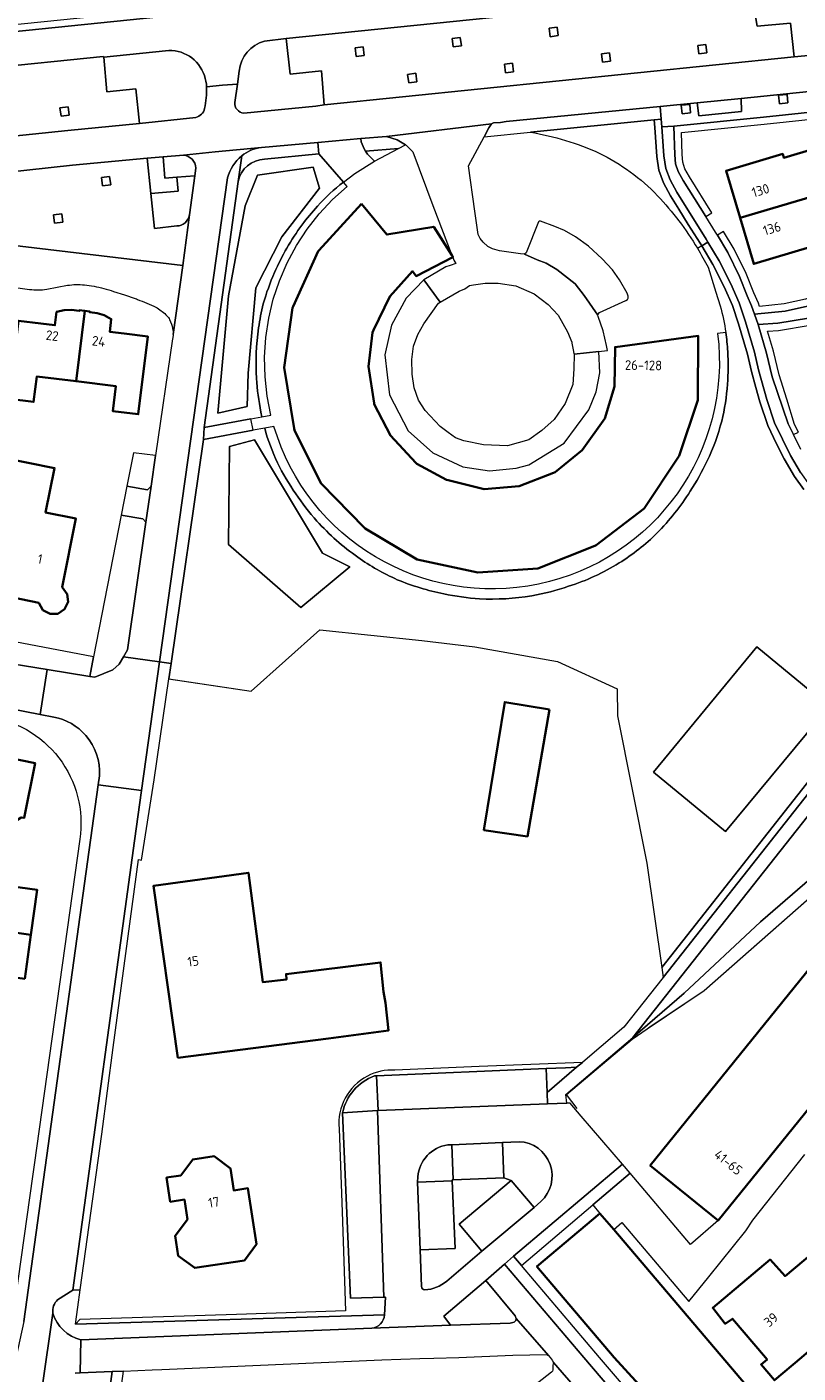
# Model space of a CAD drawing. Extents: x 150256 to 156914, y 461459 to 469481.
# Tile 493 of 656: x 154733 to 154840, y 466998 to 467185. Entities that reach past the tile are written whole.
import ezdxf
from ezdxf.enums import TextEntityAlignment as Align

# ---------------------------------------------------------------- set-up
doc = ezdxf.new("R2010")
doc.units = 0
doc.header["$LTSCALE"] = 0.75
for name, color, linetype, lineweight in [('B-RO-GR-BEPLANTING_CULTUUR_BODEMBEDEKKER-GV', 251, 'CONTINUOUS', 18), ('B-RO-GR-BEPLANTING_CULTUUR_BOSPLANTSOEN-GV', 251, 'CONTINUOUS', 18), ('B-RO-GR-BEPLANTING_CULTUUR_HEESTERS-GV', 251, 'CONTINUOUS', 18), ('B-RO-GR-GROENVOORZIENING-GV', 251, 'CONTINUOUS', 18), ('B-RO-GR-HAAG-GV', 251, 'CONTINUOUS', 13), ('B-RO-IE-TERREINAFSCHEIDING_KUNSTMATIG_HEKWERK-G', 251, 'IE-TERREINAFSCHEIDING-KUNSTMATIG', 18), ('B-RO-OG-BEBOUWING-GV', 6, 'CONTINUOUS', 35), ('B-RO-OG-BEBOUWING-T18', 1, 'CONTINUOUS', 18), ('B-RO-OG-TERREIN_CULTUURSCHEIDING-GV', 251, 'CONTINUOUS', 18), ('B-RO-VH-VERHARDING_BETONSTRAATSTEEN-GV', 251, 'CONTINUOUS', 18), ('B-RO-VH-VERHARDING_SIERBESTRATING-GV', 251, 'CONTINUOUS', 18), ('B-RO-VH-VERHARDING_TEGEL-GV', 251, 'CONTINUOUS', 18)]:
    doc.layers.add(name, color=color, linetype=linetype, lineweight=lineweight)
doc.styles.add('NLCS-ISO-M200-T18', font='NLCS-ISO.ttf', dxfattribs={"height": 360})
doc.linetypes.add('IE-TERREINAFSCHEIDING-KUNSTMATIG', pattern='A,4,[82,NLCS.SHX,S=0.75,R=90,X=0,Y=0],4,-2', length=10)

msp = doc.modelspace()

# ---------------------------------------------------------------- linework, layer by layer
at = {"layer": 'B-RO-GR-BEPLANTING_CULTUUR_BODEMBEDEKKER-GV'}
msp.add_lwpolyline([(154746.837, 467121.447), (154749.708, 467120.922), (154750.228, 467121.426), (154750.846, 467125.7), (154747.738, 467126.068)], close=True, dxfattribs=at)
at = {"layer": 'B-RO-GR-BEPLANTING_CULTUUR_BOSPLANTSOEN-GV'}
msp.add_lwpolyline([(154735.298, 466961.444), (154735.312, 466961.519), (154735.71, 466962.97), (154736.489, 466964.316), (154737.695, 466965.47), (154739.13, 466966.283), (154739.985, 466966.883), (154740.574, 466967.419), (154740.9, 466968.417), (154744.778, 466998.023), (154740.332, 466997.828), (154739.653, 466997.798)], dxfattribs=at)
at = {"layer": 'B-RO-GR-BEPLANTING_CULTUUR_HEESTERS-GV'}
for points in [[(154776.884, 467034.095), (154781.736, 467034.409), (154781.856, 467034.417), (154781.599, 467039.243), (154781.313, 467039.231)], [(154792.155, 467024.596), (154792.548, 467015.171), (154787.697, 467015.008), (154787.888, 467009.87)], [(154791.41, 467010.633), (154796.286, 467014.79), (154793.124, 467018.576), (154800.361, 467024.664), (154799.355, 467025.046), (154792.305, 467024.76), (154792.148, 467024.754), (154792.155, 467024.596)]]:
    msp.add_lwpolyline(points, dxfattribs=at)
for points in [[(154781.313, 467039.231, 0.2547897), (154776.884, 467034.095)], [(154787.888, 467009.87, 0.4130373), (154788.338, 467009.4)], [(154788.338, 467009.4, 0.1599352), (154791.41, 467010.633)]]:
    msp.add_lwpolyline(points, format="xyb", dxfattribs=at)
at = {"layer": 'B-RO-GR-GROENVOORZIENING-GV'}
for points in [[(154792.156, 467183.836), (154792.299, 467182.653), (154793.434, 467182.797), (154793.285, 467183.978)], [(154805.637, 467185.254), (154805.78, 467184.071), (154806.916, 467184.214), (154806.767, 467185.396)], [(154778.621, 467182.501), (154778.765, 467181.318), (154779.9, 467181.461), (154779.751, 467182.643)], [(154826.359, 467182.845), (154826.502, 467181.662), (154827.638, 467181.806), (154827.489, 467182.987)], [(154799.423, 467180.231), (154799.567, 467179.049), (154800.702, 467179.192), (154800.553, 467180.374)], [(154812.94, 467181.681), (154813.083, 467180.498), (154814.219, 467180.642), (154814.07, 467181.823)], [(154785.948, 467178.823), (154786.091, 467177.641), (154787.227, 467177.784), (154787.078, 467178.966)], [(154855.443, 467174.859), (154855.19, 467174.919), (154854.314, 467174.871), (154835.493, 467172.854), (154823.043, 467171.602), (154823.165, 467167.596), (154823.276, 467166.371), (154823.642, 467165.258), (154824.34, 467164.018), (154827.474, 467159.004), (154828.322, 467159.534), (154825.2, 467164.529), (154824.561, 467165.663), (154824.262, 467166.575), (154824.164, 467167.656), (154824.071, 467170.7), (154835.596, 467171.859), (154854.395, 467173.874), (154855.099, 467173.913), (154861.111, 467166.99), (154861.866, 467167.646), (154855.643, 467174.811)], [(154824.062, 467174.527), (154824.173, 467173.332), (154825.368, 467173.443), (154825.257, 467174.638)], [(154837.613, 467175.922), (154837.724, 467174.727), (154838.919, 467174.838), (154838.808, 467176.033)], [(154737.523, 467174.164), (154737.666, 467172.981), (154738.802, 467173.125), (154738.653, 467174.306)], [(154743.305, 467164.457), (154743.449, 467163.275), (154744.584, 467163.418), (154744.435, 467164.599)], [(154736.632, 467159.261), (154736.776, 467158.078), (154737.911, 467158.222), (154737.762, 467159.403)], [(154834.248, 467145.394), (154838.538, 467145.832), (154841.637, 467146.516), (154843.8, 467147.202), (154844.315, 467147.606), (154844.608, 467147.836), (154844.059, 467148.676), (154843.325, 467148.1), (154841.378, 467147.483), (154838.379, 467146.821), (154834.943, 467146.47), (154834.796, 467146.91), (154834.182, 467148.352), (154833.097, 467151.056), (154831.436, 467154.456), (154829.942, 467156.929), (154829.086, 467156.412), (154830.557, 467153.977), (154832.183, 467150.65), (154833.262, 467147.961), (154833.86, 467146.555)], [(154845.296, 467146.227), (154843.827, 467145.523), (154841.796, 467144.858), (154837.499, 467144.133), (154834.774, 467143.966), (154835.95, 467139.98), (154836.725, 467136.676), (154838.971, 467130.096), (154839.703, 467128.614), (154840.379, 467128.948), (154839.819, 467130.039), (154838.742, 467133.529), (154837.687, 467136.952), (154836.917, 467140.236), (154836.088, 467143.045), (154837.613, 467143.138), (154842.036, 467143.884), (154844.2, 467144.593), (154844.969, 467144.962), (154846.815, 467142.044), (154847.757, 467142.64), (154847.018, 467143.809)], [(154864.785, 467084.172), (154869.735, 467078.313), (154870.845, 467079.7), (154867.282, 467083.936), (154866.684, 467084.514), (154866.233, 467084.804), (154865.539, 467085.087), (154864.805, 467085.215), (154864.016, 467085.177), (154863.405, 467085.019), (154862.762, 467084.712), (154862.182, 467084.269), (154856.711, 467079.419), (154835.092, 467060.72), (154824.449, 467050.771), (154817.328, 467044.567), (154817.957, 467044.883), (154819.316, 467045.796), (154819.691, 467046.048), (154827.254, 467051.132), (154842.663, 467064.697), (154852.295, 467073.177), (154859.287, 467079.332)], [(154809.484, 467040.426), (154807.921, 467040.36), (154805.224, 467040.245), (154805.361, 467036.925)]]:
    msp.add_lwpolyline(points, close=True, dxfattribs=at)
for points in [[(154765.516, 467131.759), (154765.653, 467131.074), (154766.907, 467131.302), (154766.378, 467133.975), (154766.081, 467136.684), (154766.018, 467139.409), (154766.189, 467142.129), (154766.593, 467144.824), (154767.227, 467147.474), (154768.087, 467150.06), (154769.165, 467152.563), (154770.455, 467154.963), (154771.947, 467157.244), (154773.629, 467159.388), (154775.488, 467161.38), (154777.513, 467163.205), (154776.992, 467163.804)], [(154830.259, 467142.863), (154829.128, 467142.712)], [(154767.324, 467129.758), (154766.033, 467129.516)], [(154781.313, 467039.231), (154781.599, 467039.243), (154805.224, 467040.245), (154807.921, 467040.36), (154809.484, 467040.426), (154810.294, 467041.114), (154795.899, 467040.523), (154784.184, 467040.037)], [(154739.662, 467004.644), (154782.717, 467005.925), (154782.865, 467008.41), (154782.625, 467008.403), (154778.008, 467008.275), (154776.884, 467034.095)], [(154776.396, 467031.877), (154776.818, 467020.305), (154777.298, 467006.495), (154762.117, 467005.996), (154740.305, 467005.274), (154739.662, 467004.644)]]:
    msp.add_lwpolyline(points, dxfattribs=at)
for points in [[(154776.992, 467163.804, 0.0397762), (154773.384, 467160.449)], [(154773.384, 467160.449, 0.0277956), (154771.225, 467157.823)], [(154771.225, 467157.823, 0.0559362), (154767.404, 467151.198)], [(154767.404, 467151.198, 0.0340823), (154765.837, 467146.82)], [(154765.837, 467146.82, 0.0249759), (154765.186, 467143.491)], [(154765.186, 467143.491, 0.0515725), (154764.899, 467136.453)], [(154829.128, 467142.712, -0.9209749), (154767.324, 467129.758)], [(154830.535, 467140.186, 0.0216287), (154830.259, 467142.863)], [(154830.485, 467135.631, 0.0360025), (154830.535, 467140.186)], [(154764.899, 467136.453, 0.034741), (154765.516, 467131.759)], [(154829.691, 467130.482, 0.0469901), (154830.485, 467135.631)], [(154766.033, 467129.516, 0.0449955), (154767.833, 467124.671)], [(154827.662, 467124.951, 0.0529458), (154829.691, 467130.482)], [(154767.833, 467124.671, 0.043627), (154770.366, 467120.378)], [(154825.311, 467120.706, 0.0327462), (154827.662, 467124.951)], [(154770.366, 467120.378, 0.0364716), (154773.321, 467116.562)], [(154820.678, 467114.864, 0.0501237), (154825.311, 467120.706)], [(154773.321, 467116.562, 0.0570403), (154779.017, 467111.511)], [(154815.418, 467110.723, 0.0541483), (154820.678, 467114.864)], [(154779.017, 467111.511, 0.0474373), (154784.499, 467108.393)], [(154808.37, 467107.47, 0.0631714), (154815.418, 467110.723)], [(154784.499, 467108.393, 0.0473398), (154790.983, 467106.404)], [(154803.227, 467106.156, 0.0408017), (154808.37, 467107.47)], [(154790.983, 467106.404, 0.0351617), (154795.958, 467105.735)], [(154795.958, 467105.735, 0.0559867), (154803.227, 467106.156)], [(154784.184, 467040.037, 0.1338078), (154780.343, 467039.191)], [(154780.343, 467039.191, 0.3044959), (154776.396, 467031.877)], [(154776.884, 467034.095, -0.2547897), (154781.313, 467039.231)]]:
    msp.add_lwpolyline(points, format="xyb", dxfattribs=at)
at = {"layer": 'B-RO-GR-HAAG-GV'}
for points in [[(154855.443, 467174.859), (154855.19, 467174.919), (154854.314, 467174.871), (154835.493, 467172.854), (154823.043, 467171.602), (154823.165, 467167.596), (154823.276, 467166.371), (154823.642, 467165.258), (154824.34, 467164.018), (154827.474, 467159.004), (154828.322, 467159.534), (154825.2, 467164.529), (154824.561, 467165.663), (154824.262, 467166.575), (154824.164, 467167.656), (154824.071, 467170.7), (154835.596, 467171.859), (154854.395, 467173.874), (154855.099, 467173.913), (154861.111, 467166.99), (154861.866, 467167.646), (154855.643, 467174.811)], [(154834.248, 467145.394), (154838.538, 467145.832), (154841.637, 467146.516), (154843.8, 467147.202), (154844.315, 467147.606), (154844.608, 467147.836), (154844.059, 467148.676), (154843.325, 467148.1), (154841.378, 467147.483), (154838.379, 467146.821), (154834.943, 467146.47), (154834.796, 467146.91), (154834.182, 467148.352), (154833.097, 467151.056), (154831.436, 467154.456), (154829.942, 467156.929), (154829.086, 467156.412), (154830.557, 467153.977), (154832.183, 467150.65), (154833.262, 467147.961), (154833.86, 467146.555)], [(154845.296, 467146.227), (154843.827, 467145.523), (154841.796, 467144.858), (154837.499, 467144.133), (154834.774, 467143.966), (154835.95, 467139.98), (154836.725, 467136.676), (154838.971, 467130.096), (154839.703, 467128.614), (154840.379, 467128.948), (154839.819, 467130.039), (154838.742, 467133.529), (154837.687, 467136.952), (154836.917, 467140.236), (154836.088, 467143.045), (154837.613, 467143.138), (154842.036, 467143.884), (154844.2, 467144.593), (154844.969, 467144.962), (154846.815, 467142.044), (154847.757, 467142.64), (154847.018, 467143.809)], [(154869.735, 467078.313), (154870.845, 467079.7), (154867.282, 467083.936), (154866.684, 467084.514), (154866.233, 467084.804), (154865.539, 467085.087), (154864.805, 467085.215), (154864.016, 467085.177), (154863.405, 467085.019), (154862.762, 467084.712), (154862.182, 467084.269), (154856.711, 467079.419), (154835.092, 467060.72), (154824.449, 467050.771), (154817.328, 467044.567), (154817.957, 467044.883), (154819.316, 467045.796), (154819.691, 467046.048), (154827.254, 467051.132), (154842.663, 467064.697), (154852.295, 467073.177), (154859.287, 467079.332), (154864.785, 467084.172)], [(154805.361, 467036.925), (154809.484, 467040.426), (154807.921, 467040.36), (154805.224, 467040.245)]]:
    msp.add_lwpolyline(points, close=True, dxfattribs=at)
for points in [[(154765.653, 467131.074), (154766.907, 467131.302), (154766.378, 467133.975), (154766.081, 467136.684), (154766.018, 467139.409), (154766.189, 467142.129), (154766.593, 467144.824), (154767.227, 467147.474), (154768.087, 467150.06), (154769.165, 467152.563), (154770.455, 467154.963), (154771.947, 467157.244), (154773.629, 467159.388), (154775.488, 467161.38), (154777.513, 467163.205), (154776.992, 467163.804)], [(154830.259, 467142.863), (154829.128, 467142.712)], [(154765.516, 467131.759), (154765.653, 467131.074)], [(154767.324, 467129.758), (154766.033, 467129.516)], [(154781.313, 467039.231), (154781.599, 467039.243), (154805.224, 467040.245), (154807.921, 467040.36), (154809.484, 467040.426), (154810.294, 467041.114), (154795.899, 467040.523), (154784.184, 467040.037)], [(154776.396, 467031.877), (154776.818, 467020.305), (154777.298, 467006.495), (154762.117, 467005.996), (154740.305, 467005.274), (154739.662, 467004.644), (154782.717, 467005.925), (154782.865, 467008.41), (154782.625, 467008.403), (154778.008, 467008.275), (154776.884, 467034.095)]]:
    msp.add_lwpolyline(points, dxfattribs=at)
for points in [[(154776.992, 467163.804, 0.0397762), (154773.384, 467160.449)], [(154773.384, 467160.449, 0.0277956), (154771.225, 467157.823)], [(154771.225, 467157.823, 0.0559362), (154767.404, 467151.198)], [(154767.404, 467151.198, 0.0340823), (154765.837, 467146.82)], [(154765.837, 467146.82, 0.0249759), (154765.186, 467143.491)], [(154765.186, 467143.491, 0.0515725), (154764.899, 467136.453)], [(154829.128, 467142.712, -0.9209749), (154767.324, 467129.758)], [(154830.535, 467140.186, 0.0216287), (154830.259, 467142.863)], [(154830.485, 467135.631, 0.0360025), (154830.535, 467140.186)], [(154764.899, 467136.453, 0.034741), (154765.516, 467131.759)], [(154829.691, 467130.482, 0.0469901), (154830.485, 467135.631)], [(154766.033, 467129.516, 0.0449955), (154767.833, 467124.671)], [(154827.662, 467124.951, 0.0529458), (154829.691, 467130.482)], [(154767.833, 467124.671, 0.043627), (154770.366, 467120.378)], [(154825.311, 467120.706, 0.0327462), (154827.662, 467124.951)], [(154770.366, 467120.378, 0.0364716), (154773.321, 467116.562)], [(154820.678, 467114.864, 0.0501237), (154825.311, 467120.706)], [(154773.321, 467116.562, 0.0570403), (154779.017, 467111.511)], [(154815.418, 467110.723, 0.0541483), (154820.678, 467114.864)], [(154779.017, 467111.511, 0.0474373), (154784.499, 467108.393)], [(154808.37, 467107.47, 0.0631714), (154815.418, 467110.723)], [(154784.499, 467108.393, 0.0473398), (154790.983, 467106.404)], [(154803.227, 467106.156, 0.0408017), (154808.37, 467107.47)], [(154790.983, 467106.404, 0.0351617), (154795.958, 467105.735)], [(154795.958, 467105.735, 0.0559867), (154803.227, 467106.156)], [(154784.184, 467040.037, 0.1338078), (154780.343, 467039.191)], [(154780.343, 467039.191, 0.3044959), (154776.396, 467031.877)], [(154776.884, 467034.095, -0.2547897), (154781.313, 467039.231)]]:
    msp.add_lwpolyline(points, format="xyb", dxfattribs=at)
at = {"layer": 'B-RO-IE-TERREINAFSCHEIDING_KUNSTMATIG_HEKWERK-G'}
for points in [[(154752.651, 467094.589), (154764.17, 467092.845), (154773.709, 467101.389), (154787.92, 467099.933), (154795.326, 467099.017), (154806.814, 467097.01), (154815.113, 467093.171), (154815.181, 467089.43)], [(154827.254, 467051.132), (154852.295, 467073.177)], [(154819.316, 467045.796), (154827.254, 467051.132)], [(154809.546, 467034.684), (154808.075, 467036.624), (154817.199, 467044.373), (154819.316, 467045.796)]]:
    msp.add_lwpolyline(points, dxfattribs=at)
at = {"layer": 'B-RO-OG-BEBOUWING-GV'}
for points in [[(154842.861, 467168.513), (154838.367, 467167.176), (154838.2, 467167.74), (154830.296, 467165.388), (154832.248, 467158.828), (154844.645, 467162.513)], [(154844.645, 467162.513), (154832.248, 467158.828), (154834.158, 467152.412), (154842.087, 467154.772), (154841.904, 467155.387), (154846.368, 467156.716)], [(154779.541, 467160.791), (154773.598, 467154.292), (154773.488, 467154.172), (154770.005, 467146.478), (154769.912, 467146.272), (154768.738, 467137.953), (154770.142, 467129.481), (154770.183, 467129.233), (154773.837, 467121.862), (154773.926, 467121.771), (154779.906, 467115.653), (154780.046, 467115.51), (154787.276, 467111.216), (154795.733, 467109.373), (154804.102, 467109.955), (154812.027, 467113.123), (154812.193, 467113.189), (154818.904, 467118.317), (154823.564, 467125.358), (154823.765, 467125.662), (154826.346, 467133.405), (154826.38, 467133.506), (154826.437, 467142.354), (154814.834, 467140.81), (154814.759, 467135.294), (154813.399, 467130.856), (154813.18, 467130.547), (154810.273, 467126.444), (154806.51, 467123.393), (154806.28, 467123.302), (154801.5, 467121.41), (154796.625, 467121.018), (154791.571, 467122.251), (154791.354, 467122.304), (154787.213, 467124.539), (154787.091, 467124.67), (154783.54, 467128.477), (154781.284, 467132.86), (154781.267, 467132.978), (154780.506, 467138.102), (154781.073, 467142.863), (154781.209, 467143.148), (154783.462, 467147.853), (154786.601, 467151.386), (154787.135, 467150.711), (154792.219, 467153.328), (154792.275, 467153.357), (154792.11, 467153.616), (154789.583, 467157.575), (154783.062, 467156.478)], [(154730.423, 467133.576), (154733.848, 467133.16), (154734.278, 467136.705), (154739.771, 467136.038), (154740.982, 467145.859), (154740.208, 467145.953), (154740.195, 467145.847), (154739.127, 467145.981), (154738.107, 467145.942), (154737.048, 467145.718), (154736.822, 467143.861), (154734.833, 467144.102), (154731.752, 467144.477)], [(154739.771, 467136.038), (154745.286, 467135.369), (154744.864, 467131.889), (154748.422, 467131.458), (154749.738, 467142.292), (154746.464, 467142.69), (154744.444, 467142.935), (154744.659, 467144.703), (154743.69, 467145.267), (154742.709, 467145.555), (154741.659, 467145.671), (154741.671, 467145.775), (154740.982, 467145.859)], [(154734.568, 467105.142), (154735.155, 467104.155), (154736.132, 467103.61), (154737.232, 467103.638), (154738.166, 467104.297), (154738.651, 467105.281), (154738.544, 467106.383), (154737.811, 467107.346), (154739.74, 467116.911), (154735.523, 467117.751), (154736.771, 467123.936), (154729.415, 467125.4), (154728.532, 467121.003), (154731.375, 467120.432), (154730.143, 467114.294), (154731.222, 467114.077), (154729.634, 467106.168)], [(154805.713, 467090.312), (154799.468, 467091.337), (154796.566, 467073.494), (154802.626, 467072.61)], [(154727.677, 467084.113), (154726.16, 467076.47), (154725.998, 467076.503), (154724.964, 467071.636), (154725.194, 467071.604), (154724.628, 467068.755), (154728.353, 467068.236), (154728.744, 467070.888), (154729.069, 467071.834), (154729.312, 467072.617), (154729.664, 467073.239), (154730.096, 467073.698), (154730.826, 467074.428), (154732.125, 467075.259), (154732.512, 467075.18), (154734.05, 467082.825)], [(154753.923, 467041.747), (154774.926, 467044.466), (154783.265, 467045.546), (154782.856, 467049.429), (154782.562, 467050.948), (154782.169, 467055.043), (154769.008, 467053.433), (154769.067, 467052.644), (154765.765, 467052.298), (154763.773, 467067.539), (154750.558, 467065.729)], [(154856.408, 467052.714), (154854.351, 467054.377), (154856.196, 467056.659), (154857.914, 467056.822), (154860.177, 467054.993), (154858.555, 467052.988), (154868.423, 467045.008), (154876.044, 467054.433), (154858.536, 467068.591), (154853.164, 467068.08), (154819.736, 467026.743), (154829.21, 467019.081)], [(154733.474, 467058.871), (154734.352, 467065.144), (154726.525, 467066.239), (154726.057, 467062.897), (154722.37, 467063.364), (154721.899, 467060.398), (154723.506, 467060.156), (154725.629, 467059.837), (154725.65, 467059.989)], [(154732.616, 467052.739), (154733.474, 467058.871), (154725.65, 467059.989), (154725.629, 467059.837), (154723.506, 467060.156), (154722.709, 467054.147), (154724.791, 467053.85)], [(154754.346, 467025.356), (154752.373, 467025.057), (154752.883, 467021.689), (154754.851, 467021.987), (154755.27, 467019.221), (154753.583, 467016.957), (154754.005, 467014.173), (154756.284, 467012.475), (154763.213, 467013.524), (154764.883, 467015.767), (154763.702, 467023.564), (154761.729, 467023.265), (154761.262, 467026.345), (154758.977, 467028.047), (154756.017, 467027.599)], [(154812.725, 467020.077), (154803.945, 467012.653), (154814.73, 467000), (154818.175, 466996.161), (154817.306, 466995.427), (154823.419, 466988.195), (154824.288, 466988.929), (154838.692, 466971.888), (154847.403, 466979.267), (154845.719, 466981.248), (154840.621, 466987.248), (154814.648, 467017.814)], [(154835.786, 467000), (154836.018, 466999.728), (154835.174, 466999.008), (154837.045, 466996.813), (154840.785, 467000), (154845.115, 467003.683), (154843.058, 467006.191), (154846.997, 467009.534), (154847.265, 467012.283), (154845.486, 467014.414), (154842.585, 467014.709), (154838.531, 467011.323), (154836.443, 467013.636), (154828.452, 467006.891), (154830.198, 467004.693), (154831.184, 467005.38)]]:
    msp.add_lwpolyline(points, close=True, dxfattribs=at)
at = {"layer": 'B-RO-OG-TERREIN_CULTUURSCHEIDING-GV'}
for points in [[(154850.454, 467182.979), (154850.747, 467183.618), (154850.813, 467184.287), (154850.705, 467184.746), (154850.278, 467185.38), (154845.529, 467190.66), (154844.289, 467191.34), (154843.477, 467191.457), (154842.613, 467191.408), (154833.779, 467190.468), (154834.631, 467185.556), (154839.268, 467185.936), (154839.767, 467181.273), (154849.09, 467182.128), (154849.839, 467182.372)], [(154821.277, 467172.571), (154820.282, 467172.472), (154820.378, 467171.423), (154820.656, 467167.367), (154820.917, 467165.461), (154821.589, 467163.716), (154822.582, 467161.908), (154823.731, 467160.038), (154825.043, 467157.887), (154826.674, 467155.308), (154826.905, 467154.919), (154827.772, 467155.418), (154827.526, 467155.831), (154823.447, 467162.411), (154822.498, 467164.138), (154821.892, 467165.712), (154821.651, 467167.469), (154821.375, 467171.503)], [(154784.652, 467168.479), (154780.092, 467168.112), (154780.373, 467167.707), (154781.321, 467166.719)], [(154765.02, 467164.778), (154772.766, 467165.905), (154773.682, 467162.947), (154768.4, 467156.187), (154764.809, 467149.074), (154763.752, 467137.173), (154763.612, 467132.525), (154759.527, 467131.61), (154761.006, 467147.947), (154763.33, 467160.482)], [(154765.02, 467164.778), (154763.33, 467160.482), (154761.006, 467147.947), (154759.527, 467131.61), (154763.612, 467132.525), (154763.752, 467137.173), (154764.809, 467149.074), (154768.4, 467156.187), (154773.682, 467162.947), (154772.766, 467165.905)], [(154761.147, 467126.962), (154764.597, 467127.877), (154774.104, 467112.103), (154777.907, 467110.202), (154771.076, 467104.497), (154761.006, 467113.3)], [(154761.147, 467126.962), (154761.006, 467113.3), (154771.076, 467104.497), (154777.907, 467110.202), (154774.104, 467112.103), (154764.597, 467127.877)], [(154749.499, 467116.39), (154749.055, 467116.863), (154746.047, 467117.396), (154742.194, 467097.634), (154741.665, 467094.92), (154742.373, 467094.807), (154744.873, 467095.831), (154745.784, 467096.614), (154746.379, 467097.659), (154746.928, 467098.623)], [(154735.754, 467095.867), (154741.665, 467094.92), (154742.194, 467097.634), (154717.517, 467102.324), (154713.858, 467103.019), (154713.531, 467099.956), (154727.635, 467097.168)], [(154844.646, 467090.734), (154830.225, 467073.278), (154820.176, 467081.58), (154834.598, 467099.036)], [(154844.646, 467090.734), (154834.598, 467099.036), (154820.176, 467081.58), (154830.225, 467073.278)], [(154856.157, 467093.794), (154817.328, 467044.567), (154824.449, 467050.771), (154835.092, 467060.72), (154856.711, 467079.419), (154862.182, 467084.269), (154862.762, 467084.712), (154863.405, 467085.019), (154864.016, 467085.177), (154864.805, 467085.215), (154865.539, 467085.087), (154866.233, 467084.804), (154866.684, 467084.514), (154867.282, 467083.936), (154870.845, 467079.7), (154872.046, 467081.2), (154871.881, 467081.333), (154863.95, 467087.584)], [(154791.918, 467004.502), (154800.23, 467004.785), (154800.784, 467004.89), (154801.018, 467005.123), (154801.074, 467005.409), (154800.928, 467005.773), (154796.829, 467010.723), (154790.967, 467005.726)]]:
    msp.add_lwpolyline(points, close=True, dxfattribs=at)
for points in [[(154752.225, 467182.103), (154743.617, 467181.232), (154744.053, 467176.393), (154748.074, 467176.807), (154748.595, 467171.97)], [(154763.108, 467173.432), (154773.168, 467174.404), (154774.31, 467174.574), (154773.956, 467179.305), (154769.601, 467178.832), (154769.006, 467183.816), (154766.025, 467183.446)], [(154762.477, 467179.286), (154762.233, 467177.445), (154761.896, 467174.896)], [(154748.595, 467171.97), (154748.61, 467171.972), (154756.443, 467172.802)], [(154820.282, 467172.472), (154803.04, 467170.768)], [(154826.313, 467154.578), (154826.905, 467154.919), (154826.674, 467155.308), (154825.043, 467157.887), (154823.731, 467160.038), (154822.582, 467161.908), (154821.589, 467163.716), (154820.917, 467165.461), (154820.656, 467167.367), (154820.378, 467171.423), (154820.282, 467172.472)], [(154776.992, 467163.804), (154773.565, 467167.748), (154766.031, 467166.999)], [(154755.573, 467159.221), (154756.299, 467164.698), (154753.797, 467164.501), (154753.96, 467162.552), (154750.179, 467162.225)], [(154762.344, 467163.875), (154757.62, 467129.614)], [(154750.179, 467162.225), (154750.688, 467157.358), (154753.78, 467157.685)], [(154841.146, 467120.944), (154839.835, 467122.795), (154838.396, 467125.222), (154837.341, 467127.328), (154836.129, 467129.869), (154835.027, 467133.183), (154834.436, 467135.166), (154833.825, 467137.4), (154833.295, 467139.842), (154832.765, 467141.548), (154832.031, 467144.05), (154831.174, 467146.627), (154830.053, 467149.2), (154828.453, 467152.326), (154826.905, 467154.919), (154826.313, 467154.578)], [(154840.674, 467123.34), (154839.274, 467125.702), (154837.058, 467130.243), (154835.981, 467133.484), (154834.797, 467137.638), (154834.263, 467140.097), (154832.986, 467144.349), (154832.109, 467146.985), (154830.957, 467149.628), (154829.328, 467152.811), (154827.772, 467155.418), (154826.905, 467154.919), (154828.453, 467152.326), (154830.053, 467149.2), (154831.174, 467146.627), (154832.031, 467144.05), (154832.765, 467141.548), (154833.295, 467139.842), (154833.825, 467137.4), (154834.436, 467135.166), (154835.027, 467133.183), (154836.129, 467129.869), (154837.341, 467127.328), (154838.396, 467125.222), (154839.835, 467122.795), (154841.146, 467120.944)], [(154827.786, 467151.925), (154828.871, 467148.456), (154829.5, 467146.542)], [(154757.62, 467129.614), (154764.112, 467130.794), (154765.653, 467131.074), (154765.516, 467131.759)], [(154766.033, 467129.516), (154764.426, 467129.216), (154757.51, 467127.922)], [(154757.51, 467127.922), (154752.994, 467096.708), (154752.687, 467094.584), (154764.17, 467092.845), (154773.709, 467101.389), (154787.92, 467099.933), (154795.326, 467099.017), (154806.814, 467097.01), (154815.113, 467093.171), (154815.181, 467089.43), (154819.275, 467068.862), (154821.345, 467054.327), (154858.055, 467100.922)], [(154858.055, 467100.922), (154821.345, 467054.327), (154821.54, 467052.959), (154859.315, 467100.905)], [(154801.471, 467030.059), (154799.157, 467029.949), (154799.355, 467025.046)], [(154799.355, 467025.046), (154800.361, 467024.664), (154803.553, 467020.87), (154804.499, 467021.72)]]:
    msp.add_lwpolyline(points, dxfattribs=at)
for points in [[(154757.636, 467178.645, 0.3588926), (154752.225, 467182.103)], [(154766.025, 467183.446, 0.3149894), (154762.477, 467179.286)], [(154757.95, 467177.071, 0.0635386), (154757.636, 467178.645)], [(154757.672, 467174.039, 0.046209), (154757.95, 467177.071)], [(154761.896, 467174.896, 0.4342502), (154763.108, 467173.432)], [(154756.443, 467172.802, 0.2623704), (154757.672, 467174.039)], [(154803.04, 467170.768, -0.0625671), (154812.633, 467167.854)], [(154766.031, 467166.999, 0.3513578), (154762.344, 467163.875)], [(154812.633, 467167.854, -0.0855354), (154820.772, 467161.906)], [(154773.384, 467160.449, -0.0397762), (154776.992, 467163.804)], [(154820.772, 467161.906, -0.053075), (154826.313, 467154.578)], [(154771.225, 467157.823, -0.0277956), (154773.384, 467160.449)], [(154753.78, 467157.685, 0.3433639), (154755.573, 467159.221)], [(154767.404, 467151.198, -0.0559362), (154771.225, 467157.823)], [(154826.313, 467154.578, -0.0178605), (154827.786, 467151.925)], [(154765.837, 467146.82, -0.0340823), (154767.404, 467151.198)], [(154765.186, 467143.491, -0.0249759), (154765.837, 467146.82)], [(154829.5, 467146.542, -0.0296552), (154830.259, 467142.863)], [(154764.899, 467136.453, -0.0515725), (154765.186, 467143.491)], [(154830.259, 467142.863, -0.0216287), (154830.535, 467140.186)], [(154830.535, 467140.186, -0.0360025), (154830.485, 467135.631)], [(154765.516, 467131.759, -0.034741), (154764.899, 467136.453)], [(154830.485, 467135.631, -0.0469901), (154829.691, 467130.482)], [(154767.833, 467124.671, -0.0449955), (154766.033, 467129.516)], [(154829.691, 467130.482, -0.0529458), (154827.662, 467124.951)], [(154770.366, 467120.378, -0.043627), (154767.833, 467124.671)], [(154827.662, 467124.951, -0.0327462), (154825.311, 467120.706)], [(154773.321, 467116.562, -0.0364716), (154770.366, 467120.378)], [(154825.311, 467120.706, -0.0501237), (154820.678, 467114.864)], [(154779.017, 467111.511, -0.0570403), (154773.321, 467116.562)], [(154820.678, 467114.864, -0.0541483), (154815.418, 467110.723)], [(154784.499, 467108.393, -0.0474373), (154779.017, 467111.511)], [(154815.418, 467110.723, -0.0631714), (154808.37, 467107.47)], [(154790.983, 467106.404, -0.0473398), (154784.499, 467108.393)], [(154808.37, 467107.47, -0.0408017), (154803.227, 467106.156)], [(154795.958, 467105.735, -0.0351617), (154790.983, 467106.404)], [(154803.227, 467106.156, -0.0559867), (154795.958, 467105.735)], [(154804.499, 467021.72, 0.6706021), (154801.471, 467030.059)]]:
    msp.add_lwpolyline(points, format="xyb", dxfattribs=at)
at = {"layer": 'B-RO-VH-VERHARDING_BETONSTRAATSTEEN-GV'}
for points in [[(154766.025, 467183.446), (154769.006, 467183.816), (154833.779, 467190.468), (154842.613, 467191.408), (154843.477, 467191.457), (154844.289, 467191.34), (154845.529, 467190.66), (154850.278, 467185.38), (154850.705, 467184.746), (154850.813, 467184.287), (154850.747, 467183.618), (154850.454, 467182.979), (154849.839, 467182.372), (154849.09, 467182.128), (154858.44, 467182.665), (154856.882, 467184.462), (154846.234, 467196.465), (154806.136, 467192.473), (154761.891, 467187.92), (154761.359, 467187.866), (154708.193, 467182.424)], [(154706.7, 467177.49), (154710.69, 467177.952), (154743.555, 467181.312), (154743.617, 467181.232), (154752.225, 467182.103)], [(154849.09, 467182.128), (154839.767, 467181.273), (154774.31, 467174.574), (154773.168, 467174.404), (154763.108, 467173.432)], [(154757.95, 467177.071), (154760.172, 467177.314), (154762.233, 467177.445), (154762.477, 467179.286)], [(154722.705, 467164.372), (154739.256, 467166.154), (154749.665, 467167.146), (154751.873, 467167.327), (154754.728, 467167.559), (154759.128, 467168.03), (154765.589, 467168.635), (154773.425, 467169.329), (154779.413, 467169.859), (154782.986, 467170.176), (154797.645, 467171.917), (154797.913, 467172.078), (154798.884, 467172.1), (154799.691, 467172.246), (154821.112, 467174.363), (154826.256, 467174.872), (154832.386, 467175.474), (154845.028, 467176.771)], [(154761.896, 467174.896), (154762.233, 467177.445), (154760.172, 467177.314), (154757.95, 467177.071)], [(154845.028, 467176.771), (154832.386, 467175.474)], [(154832.386, 467175.474), (154832.457, 467173.629), (154826.509, 467173.02), (154826.256, 467174.872), (154821.112, 467174.363), (154821.277, 467172.571), (154821.375, 467171.503), (154823.043, 467171.602), (154835.493, 467172.854), (154854.314, 467174.871)], [(154756.443, 467172.802), (154748.61, 467171.972), (154748.595, 467171.97), (154738.603, 467170.981), (154713.973, 467168.417), (154714.504, 467163.581), (154715.548, 467163.69)], [(154840.723, 467126.551), (154839.703, 467128.614), (154838.971, 467130.096), (154836.725, 467136.676), (154835.95, 467139.98), (154834.774, 467143.966), (154834.248, 467145.394), (154833.86, 467146.555), (154833.262, 467147.961), (154832.183, 467150.65), (154830.557, 467153.977), (154829.086, 467156.412), (154828.835, 467156.827), (154827.474, 467159.004), (154824.34, 467164.018), (154823.642, 467165.258), (154823.276, 467166.371), (154823.165, 467167.596), (154823.043, 467171.602), (154821.375, 467171.503), (154821.651, 467167.469), (154821.892, 467165.712), (154822.498, 467164.138), (154823.447, 467162.411), (154827.526, 467155.831), (154827.772, 467155.418)], [(154753.78, 467157.685), (154750.688, 467157.358), (154750.179, 467162.225), (154749.665, 467167.146), (154739.256, 467166.154), (154722.705, 467164.372), (154719.085, 467164.06)], [(154754.728, 467167.559), (154751.873, 467167.327)], [(154751.873, 467167.327), (154752.143, 467164.371), (154753.797, 467164.501), (154756.299, 467164.698), (154756.441, 467165.765)], [(154765.589, 467168.635), (154759.128, 467168.03), (154754.728, 467167.559)], [(154753.272, 467143.069), (154753.299, 467142.556), (154754.625, 467152.186), (154729.227, 467155.207), (154716.309, 467156.759), (154715.239, 467156.888), (154708.57, 467157.69), (154703.25, 467158.32), (154694.311, 467159.428), (154681.671, 467160.995), (154678.766, 467161.355), (154664.929, 467163.043), (154641.064, 467165.965)], [(154756.441, 467165.765), (154756.299, 467164.698), (154755.573, 467159.221), (154754.625, 467152.186), (154753.299, 467142.556), (154753.228, 467142.048), (154753.2, 467141.967), (154750.846, 467125.7), (154750.228, 467121.426), (154749.499, 467116.39)], [(154719.085, 467164.06), (154719.55, 467159.21), (154728.718, 467160.169), (154729.227, 467155.207), (154754.625, 467152.186), (154755.573, 467159.221)], [(154749.499, 467116.39), (154746.928, 467098.623), (154746.379, 467097.659), (154751.394, 467096.938), (154751.403, 467096.937), (154760.873, 467164.385)], [(154827.772, 467155.418), (154829.328, 467152.811), (154830.957, 467149.628), (154832.109, 467146.985), (154832.986, 467144.349), (154834.263, 467140.097), (154834.797, 467137.638), (154835.981, 467133.484), (154837.058, 467130.243), (154839.274, 467125.702), (154840.674, 467123.34), (154841.921, 467121.581), (154843.274, 467120.155), (154845.951, 467117.639), (154848.578, 467115.46), (154849.78, 467114.254), (154852.823, 467110.578), (154855.606, 467106.189), (154857.495, 467103.379), (154858.8, 467101.541), (154859.015, 467101.279), (154859.315, 467100.905), (154860.683, 467099.653)], [(154731.317, 467149.112), (154733.294, 467148.853)], [(154735.674, 467148.895), (154738.561, 467149.42)], [(154740.941, 467149.472), (154741.914, 467149.357)], [(154744.652, 467148.708), (154744.996, 467148.577), (154746.503, 467148.108), (154747.993, 467147.584)], [(154743.031, 467081.074), (154742.861, 467079.804), (154748.886, 467079.01), (154751.403, 467096.937), (154751.394, 467096.938), (154746.379, 467097.659), (154745.784, 467096.614), (154744.873, 467095.831), (154742.373, 467094.807), (154741.665, 467094.92), (154735.754, 467095.867), (154734.767, 467089.623)], [(154730.248, 467090.478), (154734.767, 467089.623), (154735.754, 467095.867), (154727.635, 467097.168)], [(154734.767, 467089.623), (154736.665, 467089.243)], [(154737.197, 467008.04), (154739.3, 467009.384), (154747.899, 467071.983), (154748.886, 467079.01), (154742.861, 467079.804), (154732.468, 467004.993), (154730.279, 466994.79), (154728.135, 466984.662), (154719.535, 466920.812), (154718.985, 466910.744), (154728.233, 466909.047), (154728.558, 466911.946), (154730.076, 466923.076), (154725.974, 466923.828), (154726.408, 466926.084)], [(154799.418, 467013.004), (154800.701, 467014.092), (154815.868, 467026.952), (154810.108, 467033.615), (154808.573, 467035.428), (154808.12, 467035.44), (154805.431, 467035.358), (154781.856, 467034.417), (154781.736, 467034.409), (154782.625, 467008.403), (154782.865, 467008.41), (154782.717, 467005.925)], [(154791.536, 467029.615), (154792.082, 467029.638), (154799.157, 467029.949), (154801.471, 467030.059)], [(154787.888, 467009.87), (154787.697, 467015.008), (154787.327, 467024.438), (154787.357, 467025.185)], [(154803.553, 467020.87), (154796.286, 467014.79), (154791.41, 467010.633)], [(154804.499, 467021.72), (154803.553, 467020.87)], [(154780.945, 467004.057), (154791.918, 467004.502), (154790.967, 467005.726), (154796.829, 467010.723), (154799.418, 467013.004)], [(154739.3, 467009.384), (154737.197, 467008.04)], [(154782.717, 467005.925), (154739.662, 467004.644), (154739.992, 467007.021), (154740.322, 467009.399), (154739.3, 467009.384)], [(154725.513, 466927.532), (154727.622, 466944.492), (154728.008, 466947.163), (154734.787, 466994.141), (154735.03, 466995.824), (154736.523, 467006.167)], [(154740.424, 467002.435), (154780.945, 467004.057)]]:
    msp.add_lwpolyline(points, dxfattribs=at)
for points in [[(154839.767, 467181.273), (154839.268, 467185.936), (154834.631, 467185.556), (154833.779, 467190.468), (154769.006, 467183.816), (154769.601, 467178.832), (154773.956, 467179.305), (154774.31, 467174.574)], [(154792.156, 467183.836), (154793.285, 467183.978), (154793.434, 467182.797), (154792.299, 467182.653)], [(154805.637, 467185.254), (154806.767, 467185.396), (154806.916, 467184.214), (154805.78, 467184.071)], [(154778.621, 467182.501), (154779.751, 467182.643), (154779.9, 467181.461), (154778.765, 467181.318)], [(154826.359, 467182.845), (154827.489, 467182.987), (154827.638, 467181.806), (154826.502, 467181.662)], [(154710.69, 467177.952), (154711.128, 467173.037), (154713.43, 467173.357), (154713.973, 467168.417), (154738.603, 467170.981), (154748.595, 467171.97), (154748.074, 467176.807), (154744.053, 467176.393), (154743.617, 467181.232), (154743.555, 467181.312)], [(154799.423, 467180.231), (154800.553, 467180.374), (154800.702, 467179.192), (154799.567, 467179.049)], [(154812.94, 467181.681), (154814.07, 467181.823), (154814.219, 467180.642), (154813.083, 467180.498)], [(154785.948, 467178.823), (154787.078, 467178.966), (154787.227, 467177.784), (154786.091, 467177.641)], [(154824.062, 467174.527), (154825.257, 467174.638), (154825.368, 467173.443), (154824.173, 467173.332)], [(154826.256, 467174.872), (154826.509, 467173.02), (154832.457, 467173.629), (154832.386, 467175.474)], [(154837.613, 467175.922), (154838.808, 467176.033), (154838.919, 467174.838), (154837.724, 467174.727)], [(154737.523, 467174.164), (154738.653, 467174.306), (154738.802, 467173.125), (154737.666, 467172.981)], [(154780.092, 467168.112), (154779.88, 467168.418), (154779.483, 467169.421), (154779.413, 467169.859), (154773.425, 467169.329), (154773.565, 467167.748), (154776.992, 467163.804), (154778.585, 467164.986), (154781.321, 467166.719), (154780.373, 467167.707)], [(154743.305, 467164.457), (154744.435, 467164.599), (154744.584, 467163.418), (154743.449, 467163.275)], [(154736.632, 467159.261), (154737.762, 467159.403), (154737.911, 467158.222), (154736.776, 467158.078)], [(154844.315, 467147.606), (154843.8, 467147.202), (154841.637, 467146.516), (154838.538, 467145.832), (154834.248, 467145.394), (154834.774, 467143.966), (154837.499, 467144.133), (154841.796, 467144.858), (154843.827, 467145.523), (154845.296, 467146.227)], [(154746.047, 467117.396), (154749.055, 467116.863), (154749.499, 467116.39), (154750.228, 467121.426), (154749.708, 467120.922), (154746.837, 467121.447)], [(154808.12, 467035.44), (154807.986, 467036.637), (154817.328, 467044.567), (154856.157, 467093.794), (154863.95, 467087.584), (154871.881, 467081.333), (154872.046, 467081.2), (154873.006, 467080.424), (154882.803, 467072.502), (154883.836, 467071.667), (154884.001, 467073.82), (154883.155, 467074.504), (154861.478, 467092.038), (154857.367, 467095.311), (154860.683, 467099.653), (154859.315, 467100.905), (154821.54, 467052.959), (154816.073, 467046.021), (154811.32, 467041.985), (154810.294, 467041.114), (154809.484, 467040.426), (154805.361, 467036.925), (154805.431, 467035.358)], [(154805.431, 467035.358), (154805.361, 467036.925), (154805.224, 467040.245), (154781.599, 467039.243), (154781.856, 467034.417)], [(154782.625, 467008.403), (154781.736, 467034.409), (154776.884, 467034.095), (154778.008, 467008.275)], [(154799.157, 467029.949), (154792.082, 467029.638), (154792.305, 467024.76), (154799.355, 467025.046)], [(154787.697, 467015.008), (154792.548, 467015.171), (154792.155, 467024.596), (154787.327, 467024.438)], [(154796.286, 467014.79), (154803.553, 467020.87), (154800.361, 467024.664), (154793.124, 467018.576)], [(154750.372, 466998.27), (154751.721, 466998.329), (154782.344, 466999.676), (154787.668, 466999.836), (154789.576, 466999.894), (154793.096, 467000), (154800.579, 467000.317), (154805.351, 467000.382), (154805.585, 467000.257), (154801.074, 467005.409), (154801.018, 467005.123), (154800.784, 467004.89), (154800.23, 467004.785), (154791.918, 467004.502), (154780.945, 467004.057), (154740.424, 467002.435), (154740.332, 466997.828), (154744.778, 466998.023), (154746.376, 466998.094)]]:
    msp.add_lwpolyline(points, close=True, dxfattribs=at)
for points in [[(154752.225, 467182.103, -0.3588926), (154757.636, 467178.645)], [(154762.477, 467179.286, -0.3149894), (154766.025, 467183.446)], [(154757.636, 467178.645, -0.0635386), (154757.95, 467177.071)], [(154757.95, 467177.071, -0.046209), (154757.672, 467174.039)], [(154763.108, 467173.432, -0.4342502), (154761.896, 467174.896)], [(154757.672, 467174.039, -0.2623704), (154756.443, 467172.802)], [(154754.728, 467167.559, -0.3800853), (154756.441, 467165.765)], [(154756.441, 467165.765, 0.3800853), (154754.728, 467167.559)], [(154760.873, 467164.385, -0.1607314), (154762.834, 467167.443)], [(154762.834, 467167.443, -0.1422066), (154765.589, 467168.635)], [(154755.573, 467159.221, -0.3433639), (154753.78, 467157.685)], [(154733.294, 467148.853, 0.0848772), (154735.674, 467148.895)], [(154738.561, 467149.42, -0.0630318), (154740.941, 467149.472)], [(154741.914, 467149.357, -0.0274105), (154744.652, 467148.708)], [(154747.993, 467147.584, -0.0690277), (154748.327, 467147.441)], [(154748.327, 467147.441, -0.0209824), (154750.895, 467146.379)], [(154750.895, 467146.379, -0.0420012), (154752.271, 467145.325)], [(154752.271, 467145.325, -0.0641748), (154752.624, 467144.913)], [(154752.624, 467144.913, -0.0425292), (154752.935, 467144.328)], [(154752.935, 467144.328, -0.0515492), (154753.272, 467143.069)], [(154736.665, 467089.243, -0.1677476), (154741.116, 467086.67)], [(154741.116, 467086.67, -0.1945669), (154743.031, 467081.074)], [(154801.471, 467030.059, -0.6706021), (154804.499, 467021.72)], [(154787.357, 467025.185, -0.3474264), (154791.536, 467029.615)], [(154788.338, 467009.4, -0.4130373), (154787.888, 467009.87)], [(154791.41, 467010.633, -0.1599352), (154788.338, 467009.4)], [(154737.197, 467008.04, 0.2382069), (154736.523, 467006.167)], [(154736.523, 467006.167, -0.2382069), (154737.197, 467008.04)], [(154736.523, 467006.167, 0.2592724), (154740.424, 467002.435)], [(154780.945, 467004.057, 0.3653768), (154782.717, 467005.925)], [(154782.717, 467005.925, -0.3653768), (154780.945, 467004.057)]]:
    msp.add_lwpolyline(points, format="xyb", dxfattribs=at)
at = {"layer": 'B-RO-VH-VERHARDING_SIERBESTRATING-GV'}
for points in [[(154812.445, 467145.278), (154810.541, 467148.013), (154809.277, 467149.605), (154806.741, 467151.613), (154805.243, 467152.516), (154803.973, 467152.981), (154802.208, 467153.771), (154801.67, 467153.809), (154798.734, 467154.247), (154797.781, 467154.488), (154797.095, 467154.818), (154796.475, 467155.409), (154796.07, 467155.947), (154795.773, 467156.483), (154795.284, 467159.731), (154794.421, 467166.057), (154796.614, 467170.133), (154797.27, 467171.352), (154797.645, 467171.917), (154782.986, 467170.176), (154784.496, 467169.71), (154785.652, 467169.007), (154785.743, 467168.952), (154786.674, 467168.011), (154789.465, 467160.562), (154792.11, 467153.616), (154792.275, 467153.357), (154792.219, 467153.328), (154792.371, 467152.93), (154792.64, 467152.474), (154791.874, 467152.177), (154791.279, 467152.008), (154788.225, 467150.172), (154790.482, 467147.06), (154793.107, 467148.596), (154793.905, 467148.91), (154794.578, 467149.396), (154795.121, 467149.472), (154796.743, 467149.698), (154798.565, 467149.697), (154801.036, 467149.344), (154803.583, 467148.222), (154805.522, 467146.756), (154806.908, 467145.257), (154808.224, 467142.921), (154808.798, 467141.516), (154808.825, 467141.378), (154809.009, 467140.432), (154809.115, 467139.911), (154809.136, 467139.805), (154809.137, 467139.799), (154812.585, 467140.212), (154813.742, 467140.35), (154813.771, 467140.354), (154813.64, 467141.052), (154813.19, 467143.077), (154812.464, 467145.086)], [(154802.208, 467153.771), (154803.973, 467152.981), (154805.243, 467152.516), (154806.741, 467151.613), (154809.277, 467149.605), (154810.541, 467148.013), (154812.445, 467145.278), (154812.497, 467145.42), (154812.694, 467145.631), (154816.322, 467147.284), (154816.554, 467147.446), (154816.678, 467147.61), (154816.686, 467147.898), (154816.529, 467148.31), (154815.439, 467150.16), (154814.47, 467151.576), (154813.049, 467153.1), (154811.13, 467154.853), (154809.331, 467156.171), (154807.784, 467157.051), (154806.469, 467157.613), (154804.439, 467158.338), (154804.271, 467158.342), (154804.197, 467158.248), (154802.477, 467153.956)], [(154812.585, 467140.212), (154809.137, 467139.799), (154809.106, 467137.768), (154808.94, 467135.592), (154807.876, 467132.959), (154806.378, 467130.722), (154804.636, 467129.186), (154802.815, 467127.869), (154799.857, 467127.06), (154796.529, 467127.173), (154793.763, 467127.725), (154792.6, 467128.14), (154791.601, 467128.909), (154790.485, 467129.73), (154788.387, 467131.967), (154787.454, 467133.406), (154786.877, 467135.123), (154786.568, 467137.025), (154786.526, 467139.087), (154786.779, 467140.926), (154787.349, 467142.541), (154788.18, 467144.053), (154790.246, 467146.922), (154790.482, 467147.06), (154788.225, 467150.172), (154785.741, 467147.621), (154783.719, 467143.883), (154782.776, 467139.741), (154783.425, 467134.145), (154786.03, 467129.154), (154789.474, 467126.083), (154793.643, 467124.11), (154797.354, 467123.577), (154801.083, 467123.945), (154802.821, 467124.399), (154807.772, 467127.408), (154811.203, 467132.083), (154812.208, 467134.59), (154812.701, 467137.243)], [(154811.732, 467021.243), (154816.952, 467025.669), (154815.868, 467026.952), (154800.701, 467014.092), (154801.794, 467012.816)], [(154800.701, 467014.092), (154799.418, 467013.004), (154810.487, 467000), (154837.306, 466968.494), (154835.124, 466966.682), (154835.959, 466965.694), (154837.976, 466967.541), (154854.782, 466947.848), (154856.469, 466949.923), (154854.406, 466952.197), (154853.419, 466952.463), (154852.585, 466953.108), (154839.555, 466968.339), (154838.413, 466969.976), (154812.693, 467000), (154801.788, 467012.812), (154801.794, 467012.816)], [(154818.682, 466984.91), (154834.533, 466966.201), (154835.124, 466966.682), (154837.306, 466968.494), (154810.487, 467000), (154799.418, 467013.004), (154796.829, 467010.723), (154800.928, 467005.773), (154801.074, 467005.409), (154805.585, 467000.257), (154805.785, 467000), (154806.097, 466999.595), (154806.255, 466999.271), (154806.253, 466999.264), (154813.565, 466990.891), (154813.576, 466990.89), (154818.69, 466985.071)], [(154806.253, 466999.264), (154806.175, 466998.922), (154806.158, 466998.276), (154806.104, 466998.061), (154806.004, 466997.92), (154802.981, 466995.556), (154809.154, 466988.345), (154812.365, 466991.016), (154813.565, 466990.891)]]:
    msp.add_lwpolyline(points, close=True, dxfattribs=at)
msp.add_lwpolyline([(154856.408, 467052.714), (154829.21, 467019.081), (154825.364, 467015.718), (154816.952, 467025.669), (154811.732, 467021.243), (154812.725, 467020.077), (154814.648, 467017.814), (154815.794, 467018.784), (154825.132, 467007.794), (154827.918, 467011.24), (154833.073, 467017.623), (154834.023, 467019.108), (154841.253, 467028.264)], dxfattribs=at)
at = {"layer": 'B-RO-VH-VERHARDING_TEGEL-GV'}
for points in [[(154762.435, 467189.103), (154761.748, 467189.036), (154761.767, 467188.818), (154761.279, 467188.768), (154630.065, 467175.393), (154630.159, 467174.495), (154664.143, 467177.919), (154687.339, 467180.342), (154708.193, 467182.424), (154761.359, 467187.866), (154761.891, 467187.92), (154806.136, 467192.473), (154846.234, 467196.465), (154846.145, 467197.417), (154833.237, 467196.235), (154813.983, 467194.158), (154791.162, 467191.815)], [(154796.614, 467170.133), (154803.04, 467170.768), (154820.282, 467172.472), (154821.277, 467172.571), (154821.112, 467174.363), (154799.691, 467172.246), (154798.884, 467172.1), (154797.913, 467172.078), (154797.645, 467171.917), (154797.27, 467171.352)], [(154779.413, 467169.859), (154779.483, 467169.421), (154779.88, 467168.418), (154780.092, 467168.112), (154784.652, 467168.479), (154785.652, 467169.007), (154784.496, 467169.71), (154782.986, 467170.176)], [(154753.797, 467164.501), (154752.143, 467164.371), (154751.873, 467167.327), (154749.665, 467167.146), (154750.179, 467162.225), (154753.96, 467162.552)], [(154757.62, 467129.614), (154757.51, 467127.922), (154764.426, 467129.216), (154764.112, 467130.794)], [(154752.994, 467096.708), (154751.403, 467096.937), (154748.886, 467079.01), (154747.899, 467071.983), (154739.3, 467009.384), (154740.322, 467009.399), (154743.339, 467031.121), (154744.928, 467043.203), (154748.467, 467069.371), (154748.868, 467069.32), (154750.65, 467080.504), (154752.687, 467094.584)], [(154744.778, 466998.023), (154740.9, 466968.417), (154740.574, 466967.419), (154739.985, 466966.883), (154739.13, 466966.283), (154737.695, 466965.47), (154736.489, 466964.316), (154735.71, 466962.97), (154735.312, 466961.519), (154735.298, 466961.444), (154735.09, 466960.337), (154733.088, 466946.729), (154734.61, 466946.511), (154736.836, 466960.387), (154737.343, 466962.184), (154738.058, 466963.387), (154739.353, 466964.288), (154741.861, 466966.21), (154742.256, 466966.655), (154742.484, 466967.105), (154742.575, 466968.301), (154743.87, 466979.604), (154746.376, 466998.094)]]:
    msp.add_lwpolyline(points, close=True, dxfattribs=at)
for points in [[(154773.565, 467167.748), (154773.425, 467169.329), (154765.589, 467168.635)], [(154752.994, 467096.708), (154757.51, 467127.922), (154757.62, 467129.614), (154762.344, 467163.875), (154762.834, 467167.443)], [(154762.834, 467167.443), (154762.344, 467163.875)], [(154766.031, 467166.999), (154773.565, 467167.748)], [(154760.873, 467164.385), (154751.403, 467096.937), (154752.994, 467096.708)], [(154736.665, 467089.243), (154734.767, 467089.623), (154730.248, 467090.478), (154730.228, 467090.483), (154727.476, 467091.083), (154658.733, 467104.852)], [(154732.468, 467004.993), (154742.861, 467079.804), (154743.031, 467081.074)], [(154740.278, 467072.211), (154733.915, 467026.83), (154733.686, 467025.198), (154730.902, 467005.383)], [(154787.357, 467025.185), (154787.327, 467024.438), (154792.155, 467024.596), (154792.148, 467024.754), (154792.305, 467024.76), (154792.082, 467029.638), (154791.536, 467029.615)], [(154736.523, 467006.167), (154735.03, 466995.824)], [(154740.332, 466997.828), (154740.424, 467002.435)], [(154739.653, 466997.798), (154740.332, 466997.828)]]:
    msp.add_lwpolyline(points, dxfattribs=at)
for points in [[(154762.834, 467167.443, 0.1607314), (154760.873, 467164.385)], [(154762.344, 467163.875, -0.3513578), (154766.031, 467166.999)], [(154765.589, 467168.635, 0.1422066), (154762.834, 467167.443)], [(154727.192, 467089.363, -0.4225799), (154740.278, 467072.211)], [(154741.116, 467086.67, 0.1677476), (154736.665, 467089.243)], [(154743.031, 467081.074, 0.1945669), (154741.116, 467086.67)], [(154791.536, 467029.615, 0.3474264), (154787.357, 467025.185)], [(154740.424, 467002.435, -0.2592724), (154736.523, 467006.167)]]:
    msp.add_lwpolyline(points, format="xyb", dxfattribs=at)

# ---------------------------------------------------------------- texts
at = {"layer": 'B-RO-OG-BEBOUWING-T18', "style": 'NLCS-ISO-M200-T18'}
for s, rotation, p in [('130', 16.6, (154835.102, 467162.645)), ('136', 16.6, (154836.694, 467157.34)), ('22', 353.2, (154736.443, 467142.402)), ('24', 353.2, (154742.914, 467141.624)), ('26-128', 359.2, (154818.8, 467138.278)), ('1', 348.6, (154734.738, 467111.27)), ('15', 8, (154756.073, 467055.209)), ('41-65', 321, (154830.619, 467027.185)), ('17', 8.6, (154758.951, 467021.625)), ('39', 40.5, (154836.558, 467005.251))]:
    msp.add_text(s, height=1.35, rotation=rotation, dxfattribs=at).set_placement(p, align=Align.MIDDLE)

doc.saveas('drawing.dxf')
